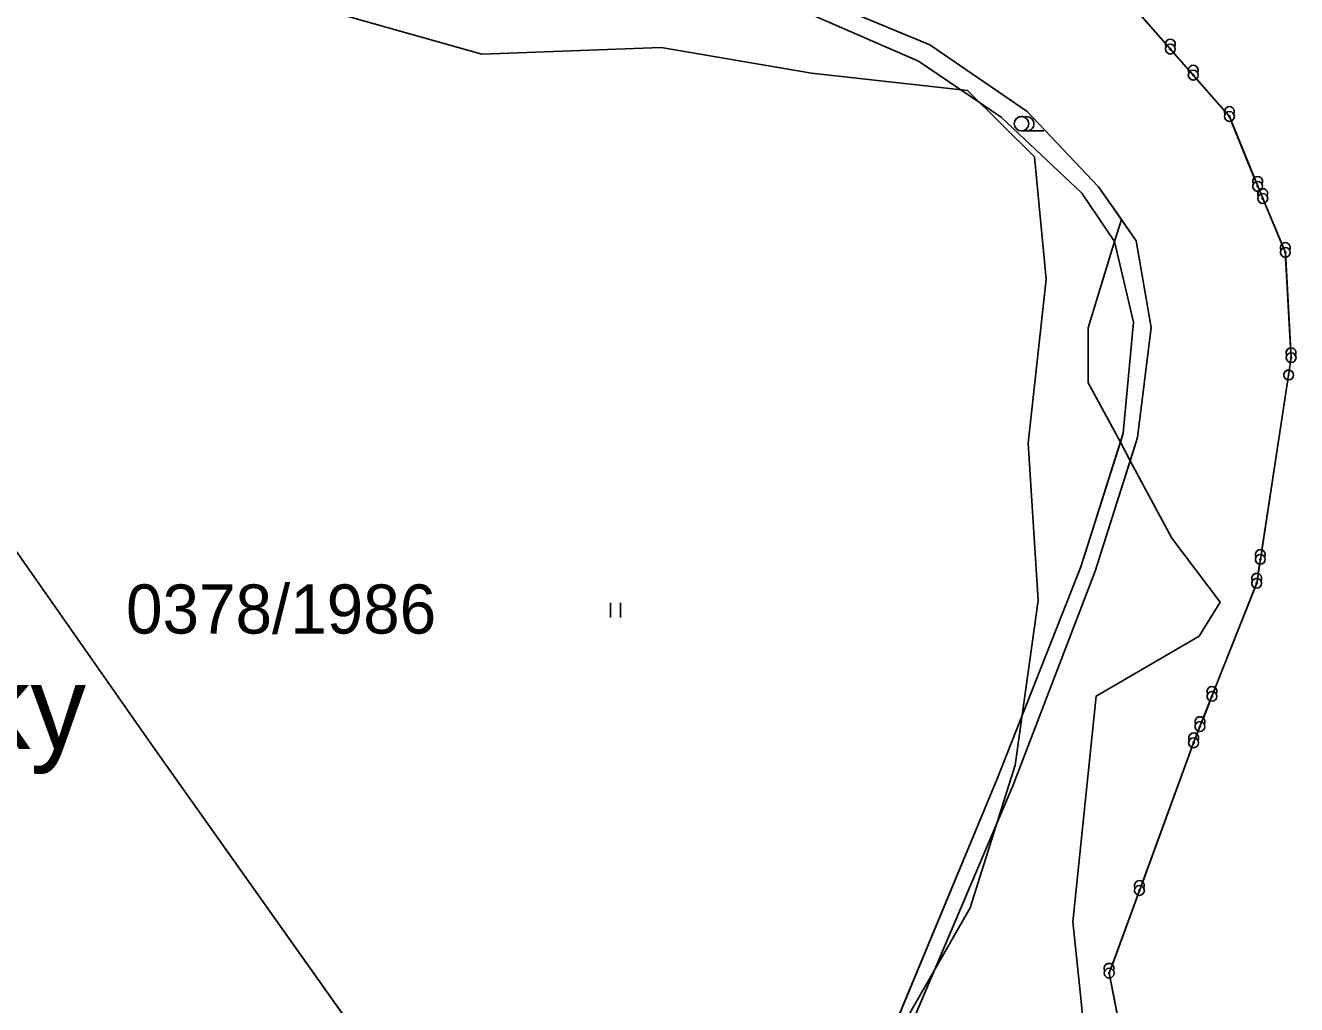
# Model space of a CAD drawing. Extents: x -495905 to -478420, y -1113297 to -1107716.
# Drawn here: x -478765.1 to -478506.1, y -1111138.7 to -1110939.2 of the extents above; entities that cross this region are included whole.
import ezdxf

# ---------------------------------------------------------------- set-up
doc = ezdxf.new("R2010")
doc.units = 0
for name, color, linetype in [('01_OBVOD PÚ', 7, 'Continuous'), ('ODVODNĚNÍ PLOŠNÉ', 7, 'Continuous'), ('pomistni nazvy', 7, 'Continuous'), ('ttp', 7, 'Continuous'), ('VODNÍ PLOCHY', 7, 'Continuous'), ('zamereni', 7, 'Continuous'), ('ZELEN MIMO LES', 7, 'Continuous')]:
    doc.layers.add(name, color=color, linetype=linetype)

msp = doc.modelspace()

# ---------------------------------------------------------------- linework, layer by layer
at = {"layer": '01_OBVOD PÚ'}
for p, q in [((-478531.79, -1110944.04), (-478539.45, -1110935.3)), ((-478527.12, -1110949.36), (-478531.79, -1110944.04)), ((-478519.73, -1110957.79), (-478527.12, -1110949.36)), ((-478513.98, -1110972.02), (-478519.73, -1110957.79)), ((-478512.94, -1110974.5), (-478513.98, -1110972.02)), ((-478508.34, -1110985.48), (-478512.94, -1110974.5)), ((-478507.16, -1111006.92), (-478508.34, -1110985.48)), ((-478507.67, -1111010.47), (-478507.16, -1111006.92)), ((-478513.43, -1111048.03), (-478507.67, -1111010.47)), ((-478514.17, -1111052.88), (-478513.43, -1111048.03)), ((-478523.3, -1111075.93), (-478514.17, -1111052.88)), ((-478525.74, -1111082.08), (-478523.3, -1111075.93)), ((-478527.05, -1111085.39), (-478525.74, -1111082.08)), ((-478538.07, -1111115.48), (-478527.05, -1111085.39)), ((-478544.25, -1111132.33), (-478538.07, -1111115.48)), ((-478536.53, -1111171.68), (-478544.25, -1111132.33))]:
    msp.add_line(p, q, dxfattribs=at)
at = {"layer": 'ODVODNĚNÍ PLOŠNÉ'}
msp.add_lwpolyline([(-478591.79, -1111152.57), (-478572.56, -1111119.03), (-478563.4, -1111089.96), (-478558.69, -1111056.42), (-478560.74, -1111024.33), (-478557.07, -1110990.96), (-478559.49, -1110965.98), (-478573.1, -1110952.53), (-478604.91, -1110948.97), (-478635.56, -1110943.72), (-478672.13, -1110945.1), (-478703.73, -1110936.19), (-478720.83, -1110918.86), (-478734.29, -1110891.89), (-478747.38, -1110872.36), (-478755, -1110851.52), (-478754.16, -1110836.02), (-478747.67, -1110805.44), (-478735.13, -1110763.91), (-478728.33, -1110732.6)], dxfattribs=at)
at = {"layer": 'ttp'}
for points in [[(-478783, -1110509.8), (-478813.75, -1110589.19), (-478842.59, -1110664.04), (-478863.4, -1110719.06), (-478857.66, -1110721.64), (-478856.96, -1110727.01), (-478868.01, -1110731.46), (-478884.88, -1110777.29), (-478910.33, -1110845.03), (-478904.49, -1110851.09), (-478834.58, -1110950.39), (-478795.28, -1111006.11), (-478739.09, -1111086.19), (-478682.34, -1111166.23)], [(-478541.97, -1111024.18), (-478548.51, -1111012.03), (-478548.51, -1111000.85), (-478543.13, -1110983.28), (-478543.14, -1110983.24), (-478549.84, -1110973.44), (-478566.29, -1110957.96), (-478583.12, -1110946.5), (-478606.06, -1110936.52), (-478646.47, -1110927.81), (-478669.36, -1110925.54), (-478690.06, -1110926.5), (-478698, -1110922.96), (-478718.05, -1110909.66), (-478726.06, -1110900.51), (-478730.92, -1110887.01), (-478744.22, -1110862.41), (-478747.64, -1110851.11), (-478748.07, -1110837.85), (-478738.72, -1110782.44), (-478732.22, -1110756.06), (-478731.34, -1110752.04), (-478724.32, -1110727.22)], [(-478541.97, -1111024.18), (-478541.37, -1111022.28), (-478539.27, -1110999.71), (-478543.13, -1110983.28), (-478548.51, -1111000.85), (-478548.51, -1111012.03), (-478541.97, -1111024.18)], [(-478593, -1111155.13), (-478567.1, -1111092.76), (-478550.02, -1111049.52), (-478541.97, -1111024.18)]]:
    msp.add_lwpolyline(points, dxfattribs=at)
at = {"layer": 'VODNÍ PLOCHY'}
for points in [[(-478604.94, -1110933.17), (-478580.78, -1110943.18), (-478560.96, -1110956.8), (-478546.41, -1110972.1), (-478541.75, -1110978.79), (-478538.74, -1110983.12), (-478535.72, -1111000.78), (-478538.46, -1111023.18), (-478539.96, -1111027.92), (-478531.48, -1111043.69), (-478521.64, -1111056.73), (-478525.9, -1111063.64), (-478546.92, -1111075.88), (-478551.63, -1111121.88), (-478550.37, -1111134.16), (-478546.52, -1111171.93)], [(-478532.78, -1110942.91), (-478538.79, -1110936.05)], [(-478528.11, -1110948.23), (-478531.13, -1110944.79)], [(-478520.72, -1110956.66), (-478526.46, -1110950.11)], [(-478514.67, -1110970.3), (-478519.36, -1110958.72)], [(-478509.05, -1110983.78), (-478512.55, -1110975.42)], [(-478507.27, -1111004.93), (-478508.29, -1110986.48)], [(-478507.53, -1111009.48), (-478507.3, -1111007.91)], [(-478513.13, -1111046.08), (-478507.82, -1111011.46)], [(-478546.52, -1111171.93), (-478550.37, -1111134.16), (-478551.63, -1111121.88), (-478546.92, -1111075.88), (-478525.9, -1111063.64), (-478521.64, -1111056.73), (-478531.48, -1111043.69), (-478539.96, -1111027.92), (-478547.1, -1111050.45), (-478563.85, -1111094.16), (-478584.14, -1111141.79)], [(-478513.87, -1111050.93), (-478513.58, -1111049.02)], [(-478522.62, -1111074.2), (-478514.54, -1111053.81)], [(-478525.05, -1111080.35), (-478523.67, -1111076.86)], [(-478526.37, -1111083.66), (-478526.11, -1111083.01)], [(-478537.42, -1111113.72), (-478527.39, -1111086.33)], [(-478543.6, -1111130.57), (-478538.41, -1111116.42)], [(-478536.91, -1111169.75), (-478544.06, -1111133.31)]]:
    msp.add_lwpolyline(points, dxfattribs=at)
for centre, start, end in [((-478531.79, -1110944.04), 150.0419, 270), ((-478531.79, -1110944.04), 270, 311.2454), ((-478527.12, -1110949.36), 150.0419, 270), ((-478527.12, -1110949.36), 270, 311.2069), ((-478519.73, -1110957.79), 150.0419, 270), ((-478519.73, -1110957.79), 270, 291.9654), ((-478513.98, -1110972.02), 150.0419, 270), ((-478513.98, -1110972.02), 270, 279.802), ((-478512.94, -1110974.5), 150.0419, 270), ((-478512.94, -1110974.5), 270, 292.694), ((-478508.34, -1110985.48), 150.0419, 270), ((-478508.34, -1110985.48), 270, 273.1122), ((-478507.16, -1111006.92), 150.0419, 261.788), ((-478507.67, -1111010.47), 81.8247, 180), ((-478507.67, -1111010.47), 180, 261.2814), ((-478513.43, -1111048.03), 150.0419, 261.2883), ((-478514.17, -1111052.88), 150.0419, 248.3585), ((-478523.3, -1111075.93), 150.0419, 248.3262), ((-478525.74, -1111082.08), 150.0419, 248.3746), ((-478527.05, -1111085.39), 150.0419, 249.8518), ((-478538.07, -1111115.48), 150.0419, 249.825), ((-478544.25, -1111132.33), 150.0419, 270), ((-478544.25, -1111132.33), 270, 281.0617)]:
    msp.add_arc(centre, 1, start, end, dxfattribs=at)
for centre, start_param in [((-478531.79, -1110943.04), 4.580829), ((-478527.12, -1110948.36), 4.582399), ((-478519.73, -1110956.79), 4.581056), ((-478513.98, -1110971.02), 3.909614), ((-478512.94, -1110973.5), 4.194939), ((-478508.34, -1110984.48), 3.935042), ((-478507.16, -1111005.92), 3.251556), ((-478513.43, -1111047.03), 2.837256), ((-478514.17, -1111051.88), 2.838775), ((-478523.3, -1111074.93), 2.38733), ((-478525.74, -1111081.08), 2.386202), ((-478527.05, -1111084.39), 2.387892), ((-478538.07, -1111114.48), 2.439472), ((-478544.25, -1111131.33), 2.438536)]:
    msp.add_ellipse(centre, major_axis=(0, -1), ratio=0.999955, start_param=start_param, end_param=5.236518, dxfattribs=at)
at = {"layer": 'zamereni'}
for p, q in [((-478580.78, -1110943.18), (-478604.94, -1110933.17)), ((-478606.06, -1110936.52), (-478583.12, -1110946.5)), ((-478539.45, -1110935.3), (-478531.79, -1110944.04)), ((-478560.96, -1110956.8), (-478580.78, -1110943.18)), ((-478531.79, -1110944.04), (-478527.12, -1110949.36)), ((-478583.12, -1110946.5), (-478566.29, -1110957.96)), ((-478527.12, -1110949.36), (-478519.73, -1110957.79)), ((-478546.41, -1110972.1), (-478560.96, -1110956.8)), ((-478566.29, -1110957.96), (-478549.84, -1110973.44)), ((-478519.73, -1110957.79), (-478513.98, -1110972.02)), ((-478562.11, -1110960.74), (-478557.58, -1110960.74)), ((-478538.74, -1110983.12), (-478546.41, -1110972.1)), ((-478512.94, -1110974.5), (-478513.98, -1110972.02)), ((-478549.84, -1110973.44), (-478543.14, -1110983.24)), ((-478508.34, -1110985.48), (-478512.94, -1110974.5)), ((-478543.14, -1110983.24), (-478539.27, -1110999.71)), ((-478535.72, -1111000.78), (-478538.74, -1110983.12)), ((-478507.16, -1111006.92), (-478508.34, -1110985.48)), ((-478539.27, -1110999.71), (-478541.37, -1111022.28)), ((-478538.46, -1111023.18), (-478535.72, -1111000.78)), ((-478795.28, -1111006.11), (-478739.09, -1111086.19)), ((-478507.67, -1111010.47), (-478507.16, -1111006.92)), ((-478513.43, -1111048.03), (-478507.67, -1111010.47)), ((-478541.37, -1111022.28), (-478550.02, -1111049.52)), ((-478547.1, -1111050.45), (-478538.46, -1111023.18)), ((-478514.17, -1111052.88), (-478513.43, -1111048.03)), ((-478550.02, -1111049.52), (-478567.1, -1111092.76)), ((-478563.85, -1111094.16), (-478547.1, -1111050.45)), ((-478523.3, -1111075.93), (-478514.17, -1111052.88)), ((-478645.91, -1111056.87), (-478645.91, -1111059.87)), ((-478643.87, -1111059.87), (-478643.87, -1111056.87)), ((-478525.74, -1111082.08), (-478523.3, -1111075.93)), ((-478527.05, -1111085.39), (-478525.74, -1111082.08)), ((-478739.09, -1111086.19), (-478682.34, -1111166.23)), ((-478538.07, -1111115.48), (-478527.05, -1111085.39)), ((-478567.1, -1111092.76), (-478593, -1111155.13)), ((-478591.05, -1111158.02), (-478563.85, -1111094.16)), ((-478544.25, -1111132.33), (-478538.07, -1111115.48)), ((-478536.53, -1111171.68), (-478544.25, -1111132.33))]:
    msp.add_line(p, q, dxfattribs=at)
for centre, radius in [((-478562.11, -1110959.27), 1.47), ((-478507.67, -1111010.47), 1), ((-478507.67, -1111010.47), 0.0655)]:
    msp.add_circle(centre, radius, dxfattribs=at)
msp.add_arc((-478561.04, -1110959.27), 1.47, 270, 111.324, dxfattribs=at)
for centre in [(-478531.79, -1110943.04), (-478527.12, -1110948.36), (-478519.73, -1110956.79), (-478513.98, -1110971.02), (-478512.94, -1110973.5), (-478508.34, -1110984.48), (-478507.16, -1111005.92), (-478513.43, -1111047.03), (-478514.17, -1111051.88), (-478523.3, -1111074.93), (-478525.74, -1111081.08), (-478527.05, -1111084.39), (-478538.07, -1111114.48), (-478544.25, -1111131.33)]:
    msp.add_ellipse(centre, major_axis=(0, -1), ratio=0.999955, start_param=1.047987, end_param=5.236518, dxfattribs=at)
for centre, major_axis in [((-478531.79, -1110944.04), (0, -1)), ((-478531.79, -1110944.04), (0, -0.133)), ((-478527.12, -1110949.36), (0, -1)), ((-478527.12, -1110949.36), (0, -0.133)), ((-478519.73, -1110957.79), (0, -1)), ((-478519.73, -1110957.79), (0, -0.133)), ((-478513.98, -1110972.02), (0, -1)), ((-478513.98, -1110972.02), (0, -0.133)), ((-478512.94, -1110974.5), (0, -1)), ((-478512.94, -1110974.5), (0, -0.133)), ((-478508.34, -1110985.48), (0, -1)), ((-478508.34, -1110985.48), (0, -0.133)), ((-478507.16, -1111006.92), (0, -1)), ((-478507.16, -1111006.92), (0, -0.133)), ((-478513.43, -1111048.03), (0, -1)), ((-478513.43, -1111048.03), (0, -0.133)), ((-478514.17, -1111052.88), (0, -1)), ((-478514.17, -1111052.88), (0, -0.133)), ((-478523.3, -1111075.93), (0, -1)), ((-478523.3, -1111075.93), (0, -0.133)), ((-478525.74, -1111082.08), (0, -1)), ((-478525.74, -1111082.08), (0, -0.133)), ((-478527.05, -1111085.39), (0, -1)), ((-478527.05, -1111085.39), (0, -0.133)), ((-478538.07, -1111115.48), (0, -1)), ((-478538.07, -1111115.48), (0, -0.133)), ((-478544.25, -1111132.33), (0, -1)), ((-478544.25, -1111132.33), (0, -0.133))]:
    msp.add_ellipse(centre, major_axis=major_axis, ratio=0.999955, dxfattribs=at)
at = {"layer": 'ZELEN MIMO LES'}
for points in [[(-478543.13, -1110983.28), (-478541.75, -1110978.79), (-478546.41, -1110972.1), (-478560.96, -1110956.8), (-478580.78, -1110943.18), (-478604.94, -1110933.17)], [(-478606.06, -1110936.52), (-478583.12, -1110946.5), (-478566.29, -1110957.96), (-478549.84, -1110973.44), (-478543.14, -1110983.24), (-478543.13, -1110983.28)], [(-478561.04, -1110960.74), (-478562.11, -1110960.74)], [(-478541.75, -1110978.79), (-478543.13, -1110983.28), (-478539.27, -1110999.71), (-478541.37, -1111022.28), (-478541.97, -1111024.18), (-478539.96, -1111027.92), (-478538.46, -1111023.18), (-478535.72, -1111000.78), (-478538.74, -1110983.12), (-478541.75, -1110978.79)], [(-478596.04, -1111171.45), (-478591.05, -1111158.02), (-478584.14, -1111141.79), (-478563.85, -1111094.16), (-478547.1, -1111050.45), (-478539.96, -1111027.92), (-478541.97, -1111024.18), (-478550.02, -1111049.52), (-478567.1, -1111092.76), (-478593, -1111155.13), (-478599.07, -1111170.8)]]:
    msp.add_lwpolyline(points, dxfattribs=at)
for centre, start, end in [((-478562.11, -1110959.27), 68.6763, 180), ((-478562.11, -1110959.27), 180, 269.9742), ((-478561.04, -1110959.27), 270, 111.324)]:
    msp.add_arc(centre, 1.47, start, end, dxfattribs=at)

# ---------------------------------------------------------------- texts
at = {"layer": 'ODVODNĚNÍ PLOŠNÉ'}
msp.add_text('0378/1986', height=10, dxfattribs=at).set_placement((-478744.62, -1111063.14))
at = {"layer": 'pomistni nazvy'}
msp.add_text('Panské louky', height=17, dxfattribs=at).set_placement((-478887.97, -1111086.65))

doc.saveas('drawing.dxf')
